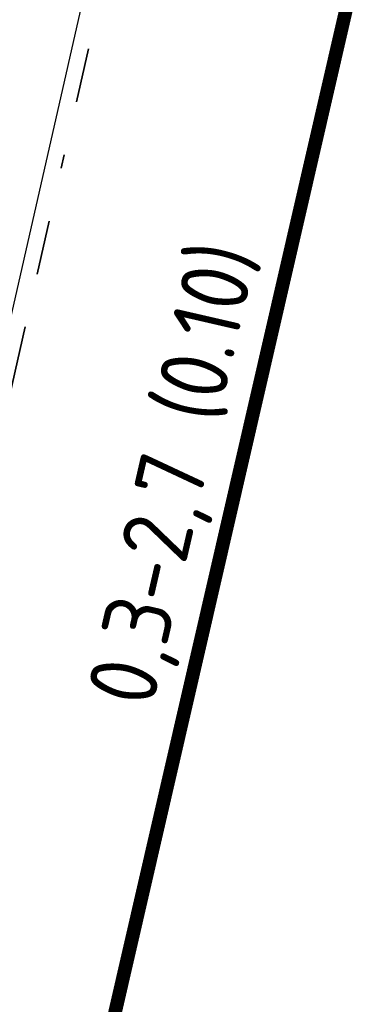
# Model space of a CAD drawing. Header units: metres. Extents: x 116958 to 118326, y 475500 to 477904.
# Tile 865 of 1001: x 117625.4 to 117627.9, y 476757.38 to 476764.63. Entities that reach past the tile are written whole.
import ezdxf

# ---------------------------------------------------------------- set-up
doc = ezdxf.new("R2010")
doc.units = ezdxf.units.M
doc.header["$LTSCALE"] = 0.2
doc.linetypes.add('200-03-27', pattern=[15, 1.5, -13.5])
doc.linetypes.add('VH-RIJWIELPADBAND_410X225', pattern=[28, 16, -2, 2, -2, 0, -2, 2, -2])
for name, color, linetype in [('N-WE-VH-KANTOPSLUITING_ACHTERKANTBAND-G', 251, 'Continuous'), ('N-WE-VW-MARKERING_LANGS_STREEP_030_270_010-G', 1, '200-03-27'), ('N-WE-VW-MARKERING_TEKST-G', 7, 'Continuous')]:
    doc.layers.add(name, color=color, linetype=linetype)
doc.layers.add('N-WE-VH-KANTOPSLUITING_RIJWIELPADBAND_410X250-G', color=251, linetype='VH-RIJWIELPADBAND_410X225', lineweight=35)
doc.styles.get("Standard").update_dxf_attribs({"font": 'isocp.shx'})

msp = doc.modelspace()

# ---------------------------------------------------------------- linework, layer by layer
at = {"layer": 'N-WE-VH-KANTOPSLUITING_ACHTERKANTBAND-G', "flags": 128}
msp.add_lwpolyline([(117623.4672, 476753.6946), (117623.2722, 476753.7389), (117623.4609, 476754.2088), (117631.3308, 476788.8646), (117631.4477, 476788.8374)], dxfattribs=at)
at = {"layer": 'N-WE-VH-KANTOPSLUITING_RIJWIELPADBAND_410X250-G', "flags": 128}
msp.add_lwpolyline([(117623.4668, 476753.6929), (117631.4477, 476788.8374)], dxfattribs=at)
at = {"layer": 'N-WE-VW-MARKERING_LANGS_STREEP_030_270_010-G', "const_width": 0.1, "flags": 128}
msp.add_lwpolyline([(117625.8292, 476756.1537), (117632.5583, 476785.3851)], dxfattribs=at)

# ---------------------------------------------------------------- texts
at = {"layer": 'N-WE-VW-MARKERING_TEKST-G'}
msp.add_text('0,3-2,7 (0.10)', height=0.5, rotation=77.03631, dxfattribs=at).set_placement((117626.3733, 476759.5575))

doc.saveas('drawing.dxf')
